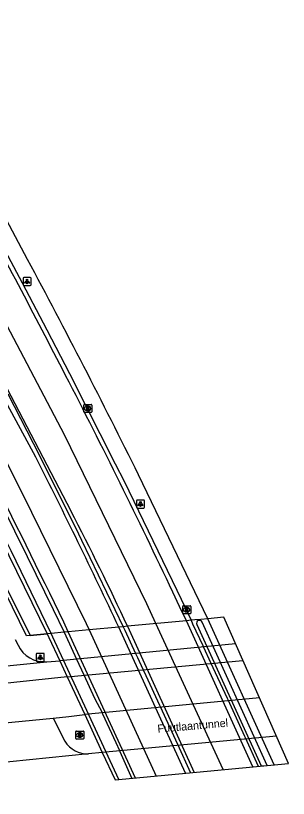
# Model space of a CAD drawing. Extents: x 161477 to 163040, y 383680 to 384868.
# Drawn here: x 163005.7 to 163039.8, y 383912.3 to 384010.1 of the extents above; entities that cross this region are included whole.
import ezdxf

# ---------------------------------------------------------------- set-up
doc = ezdxf.new("R2010")
doc.units = 0
for name, color, linetype in [('IMGEO_Dek', 7, 'Continuous'), ('IMGEO_Hek', 7, 'Continuous'), ('IMGEO_Lichtpunt', 7, 'Continuous'), ('IMGEO_Lijnafwatering', 7, 'Continuous'), ('IMGEO_Muur', 7, 'Continuous'), ('IMGEO_Openbare_ruimte_label', 7, 'Continuous'), ('IMGEO_Pijler', 7, 'Continuous'), ('IMGEO_Rijbaan_lokaal_gesloten', 7, 'Continuous'), ('IMGEO_Rijbaan_lokaal_open', 7, 'Continuous'), ('IMGEO_Rijbaan_regionaal_gesloten', 7, 'Continuous'), ('IMGEO_Rioolput', 7, 'Continuous'), ('IMGEO_Voetpad_open', 7, 'Continuous')]:
    doc.layers.add(name, color=color, linetype=linetype)

msp = doc.modelspace()

# ---------------------------------------------------------------- linework, layer by layer
at = {"layer": 'IMGEO_Dek'}
msp.add_lwpolyline([(163018.11, 383914.62), (163039.789, 383916.699), (163031.71, 383934.943), (163029.704, 383934.755), (163028.847, 383934.674), (163028.079, 383934.602), (163027.613, 383934.559), (163027.03, 383934.506), (163019.669, 383933.814), (163019.109, 383933.758), (163018.582, 383933.705), (163014.86, 383933.364), (163012.266, 383933.117), (163011.737, 383933.069), (163010.101, 383932.92), (163009.624, 383932.875), (163009.844, 383932.401), (163011.185, 383929.517), (163012.112, 383927.523), (163014.314, 383922.787), (163016.51, 383918.062), (163018.11, 383914.62)], close=True, dxfattribs=at)
at = {"layer": 'IMGEO_Hek'}
for points in [[(163027.613, 383934.559), (163027.03, 383934.506)], [(163028.079, 383934.602), (163027.613, 383934.559)], [(163028.847, 383934.674), (163028.079, 383934.602)], [(163029.704, 383934.755), (163028.847, 383934.674)], [(163031.71, 383934.943), (163029.704, 383934.755)], [(163018.582, 383933.705), (163014.86, 383933.364)], [(163019.109, 383933.758), (163018.582, 383933.705)], [(163019.669, 383933.814), (163019.109, 383933.758)], [(163027.03, 383934.506), (163019.669, 383933.814)], [(163009.624, 383932.875), (163007.474, 383932.674)], [(163010.101, 383932.92), (163009.624, 383932.875)], [(163011.737, 383933.069), (163010.101, 383932.92)], [(163012.266, 383933.117), (163011.737, 383933.069)], [(163014.86, 383933.364), (163012.266, 383933.117)]]:
    msp.add_lwpolyline(points, dxfattribs=at)
at = {"layer": 'IMGEO_Lichtpunt'}
for p, q in [((163006.604, 383977.272), (163006.604, 383976.465)), ((163006.604, 383977.272), (163006.604, 383976.465)), ((163007.506, 383977.367), (163006.698, 383977.367)), ((163007.506, 383977.367), (163006.698, 383977.367)), ((163007.6, 383976.465), (163007.6, 383977.272)), ((163007.6, 383976.465), (163007.6, 383977.272)), ((163006.698, 383976.371), (163007.506, 383976.371)), ((163006.698, 383976.371), (163007.506, 383976.371)), ((163020.789, 383949.488), (163020.789, 383948.681)), ((163020.789, 383949.488), (163020.789, 383948.681)), ((163021.691, 383949.583), (163020.883, 383949.583)), ((163021.691, 383949.583), (163020.883, 383949.583)), ((163021.785, 383948.681), (163021.785, 383949.488)), ((163021.785, 383948.681), (163021.785, 383949.488)), ((163020.883, 383948.587), (163021.691, 383948.587)), ((163020.883, 383948.587), (163021.691, 383948.587)), ((163008.261, 383930.336), (163008.261, 383929.529)), ((163008.261, 383930.336), (163008.261, 383929.529)), ((163009.163, 383930.431), (163008.355, 383930.431)), ((163009.163, 383930.431), (163008.355, 383930.431)), ((163009.257, 383929.529), (163009.257, 383930.336)), ((163009.257, 383929.529), (163009.257, 383930.336)), ((163008.355, 383929.435), (163009.163, 383929.435)), ((163008.355, 383929.435), (163009.163, 383929.435))]:
    msp.add_line(p, q, dxfattribs=at)
for points in [[(163006.978, 383976.936), (163007.017, 383976.908), (163006.829, 383976.646), (163006.791, 383976.673), (163006.978, 383976.936)], [(163007.08, 383976.888), (163007.127, 383976.888), (163007.127, 383976.566), (163007.08, 383976.566), (163007.08, 383976.888)], [(163007.19, 383976.908), (163007.228, 383976.935), (163007.415, 383976.673), (163007.376, 383976.645), (163007.19, 383976.908)], [(163021.163, 383949.152), (163021.202, 383949.124), (163021.014, 383948.862), (163020.976, 383948.889), (163021.163, 383949.152)], [(163021.265, 383949.104), (163021.312, 383949.104), (163021.312, 383948.782), (163021.265, 383948.782), (163021.265, 383949.104)], [(163021.375, 383949.124), (163021.413, 383949.151), (163021.6, 383948.889), (163021.561, 383948.861), (163021.375, 383949.124)], [(163008.635, 383930), (163008.674, 383929.972), (163008.486, 383929.71), (163008.448, 383929.737), (163008.635, 383930)], [(163008.737, 383929.952), (163008.784, 383929.952), (163008.784, 383929.63), (163008.737, 383929.63), (163008.737, 383929.952)], [(163008.847, 383929.972), (163008.885, 383929.999), (163009.072, 383929.737), (163009.033, 383929.709), (163008.847, 383929.972)]]:
    msp.add_lwpolyline(points, dxfattribs=at)
for centre in [(163007.103, 383977.07), (163021.288, 383949.286), (163008.76, 383930.134)]:
    msp.add_circle(centre, 0.0994, dxfattribs=at)
for centre, start, end in [((163006.698, 383977.272), 90, 180), ((163006.698, 383977.272), 90, 180), ((163007.506, 383977.272), 0, 90), ((163007.506, 383977.272), 0, 90), ((163006.698, 383976.465), 180, 270), ((163006.698, 383976.465), 180, 270), ((163007.506, 383976.465), 270, 0), ((163007.506, 383976.465), 270, 360), ((163020.883, 383949.488), 90, 180), ((163020.883, 383949.488), 90, 180), ((163021.691, 383949.488), 0, 90), ((163021.691, 383949.488), 0, 90), ((163020.883, 383948.681), 180, 270), ((163020.883, 383948.681), 180, 270), ((163021.691, 383948.681), 270, 0), ((163021.691, 383948.681), 270, 360), ((163008.355, 383930.336), 90, 180), ((163008.355, 383930.336), 90, 180), ((163009.163, 383930.336), 0, 90), ((163009.163, 383930.336), 0, 90), ((163008.355, 383929.529), 180, 270), ((163008.355, 383929.529), 180, 270), ((163009.163, 383929.529), 270, 0), ((163009.163, 383929.529), 270, 360)]:
    msp.add_arc(centre, 0.0946, start, end, dxfattribs=at)
at = {"layer": 'IMGEO_Lijnafwatering'}
for points in [[(163000.74, 383987.441), (163006.51, 383976.702), (163009.575, 383970.841)], [(163009.575, 383970.841), (163012.418, 383965.405), (163018.142, 383954.102)], [(163004.72, 383962.827), (163008.665, 383955.144), (163013.533, 383945.347)], [(163018.142, 383954.102), (163019.248, 383951.919), (163025.836, 383938.312), (163026.366, 383937.192)], [(163002.21, 383952.361), (163002.353, 383952.081), (163007.133, 383942.515), (163010.358, 383935.899)], [(163013.533, 383945.347), (163013.921, 383944.565), (163019.109, 383933.758), (163019.317, 383933.315), (163020.674, 383930.418), (163020.917, 383929.9), (163021.587, 383928.46), (163021.952, 383927.675)], [(163026.366, 383937.192), (163027.613, 383934.559), (163027.812, 383934.135), (163029.094, 383931.403), (163029.176, 383931.225), (163030.07, 383929.299), (163032.144, 383924.83), (163032.224, 383924.655), (163034.306, 383920.089)], [(163010.358, 383935.899), (163011.737, 383933.069), (163011.953, 383932.604), (163013.292, 383929.717), (163014.214, 383927.732), (163015.553, 383924.846), (163016.484, 383923.029), (163016.553, 383922.894), (163018.209, 383919.294)], [(163021.952, 383927.675), (163023.679, 383923.965), (163023.75, 383923.809), (163025.909, 383919.08), (163027.532, 383915.524)], [(163034.306, 383920.089), (163034.384, 383919.917), (163035.996, 383916.335)], [(163018.209, 383919.294), (163018.665, 383918.304), (163018.729, 383918.164), (163020.209, 383914.821)]]:
    msp.add_lwpolyline(points, dxfattribs=at)
at = {"layer": 'IMGEO_Muur'}
for points in [[(162978.69, 383992.829), (162993.93, 383964.291), (163000, 383952.437), (163009.624, 383932.875)], [(163018.582, 383914.665), (163010.321, 383932.447), (163010.101, 383932.92), (163005.136, 383943.228), (163000, 383953.404), (162995.784, 383961.758), (162979.12, 383992.791), (162978.93, 383993.152)], [(162970.553, 383986.688), (162974.611, 383985.091), (162976.754, 383983.859), (162978.798, 383982.468), (162979.471, 383981.945), (162980.127, 383981.399), (162980.766, 383980.83), (162981.386, 383980.24), (162981.986, 383979.63), (162982.565, 383979.001), (162983.123, 383978.353), (162983.658, 383977.687), (162984.17, 383977.006), (162985.857, 383974.564), (162987.236, 383972.299), (162987.637, 383971.566), (162993.091, 383961.6), (162993.304, 383961.057), (163007.474, 383932.674)], [(163007.474, 383932.674), (163007.041, 383932.634), (163000, 383946.935), (162992.652, 383961.36), (162987.103, 383971.499)], [(163009.624, 383932.875), (163009.844, 383932.401), (163011.185, 383929.517)], [(163011.185, 383929.517), (163012.112, 383927.523)], [(163012.112, 383927.523), (163014.314, 383922.787)], [(163014.314, 383922.787), (163016.51, 383918.062)], [(163016.51, 383918.062), (163018.11, 383914.62), (163018.11, 383914.62)]]:
    msp.add_lwpolyline(points, dxfattribs=at)
at = {"layer": 'IMGEO_Pijler'}
for points in [[(163028.335, 383934.04), (163036.39, 383916.373), (163037.157, 383916.447)], [(163037.157, 383916.447), (163028.998, 383934.343)]]:
    msp.add_lwpolyline(points, dxfattribs=at)
msp.add_arc((163028.667, 383934.191), 0.364, 24.59559, 204.5265, dxfattribs=at)
at = {"layer": 'IMGEO_Rijbaan_lokaal_gesloten'}
for points in [[(162969.101, 384020.75), (162970.812, 384017.57), (162971.665, 384015.986), (162976.263, 384007.445), (162977.122, 384005.849), (162978.406, 384003.464), (162979.322, 384001.762), (162981.745, 383997.261), (162982.596, 383995.681), (162984.206, 383992.691), (162984.318, 383992.482), (162984.392, 383992.345), (162984.639, 383991.887), (162996.197, 383970.416), (163002.181, 383958.928), (163007.673, 383948.071), (163014.48, 383934.165), (163014.86, 383933.364), (163023.259, 383915.114)], [(163008.219, 383954.917), (163000.811, 383968.462), (162990.792, 383987.641), (162988.703, 383991.518), (162988.373, 383992.13), (162973.137, 384020.416)], [(163026.94, 383915.467), (163018.582, 383933.705)], [(163020.658, 383914.864), (163012.266, 383933.117)], [(163033.188, 383931.606), (163011.185, 383929.517)], [(162990.839, 383927.514), (163000, 383928.408), (163009.563, 383929.363)], [(163009.563, 383929.363), (163011.185, 383929.517)], [(163012.112, 383927.523), (163034.096, 383929.556)], [(163012.112, 383927.523), (162988.958, 383925.039), (162953.443, 383921.822), (162934.308, 383920.138), (162929.562, 383919.678), (162925.622, 383918.989), (162920.417, 383917.611), (162904.19, 383912.94), (162902.277, 383912.327), (162901.643, 383913.912)], [(163036.171, 383924.871), (163014.314, 383922.787)], [(162999.277, 383921.271), (163000, 383921.34), (163010.368, 383922.334)], [(163010.368, 383922.334), (163012.341, 383922.562), (163014.314, 383922.787)], [(163038.284, 383920.099), (163016.51, 383918.062)], [(163016.51, 383918.062), (163014.792, 383917.873)], [(163014.792, 383917.873), (163000, 383916.404), (162990.351, 383915.445)]]:
    msp.add_lwpolyline(points, dxfattribs=at)
for centre, radius, start, end in [((162227.112, 383560.174), 875.186, 25.264757, 26.810353), ((162074.478, 383482.408), 1040.474, 25.669323, 26.847676)]:
    msp.add_arc(centre, radius, start, end, dxfattribs=at)
at = {"layer": 'IMGEO_Rijbaan_lokaal_open'}
for points in [[(163005.623, 383932.185), (163005.976, 383931.473)], [(163010.368, 383922.334), (163011.838, 383919.454)]]:
    msp.add_lwpolyline(points, dxfattribs=at)
for centre, radius, start, end in [((163009.3, 383933.021), 3.667, 204.96342, 274.10549), ((163014.697, 383921.246), 3.375, 212.08227, 271.60577)]:
    msp.add_arc(centre, radius, start, end, dxfattribs=at)
at = {"layer": 'IMGEO_Rijbaan_regionaal_gesloten'}
for points in [[(162974.291, 384020.321), (162976.48, 384016.26), (162981.768, 384006.451), (162984.153, 384002.027), (162987.246, 383996.29), (162989.43, 383992.238), (162989.576, 383991.968), (162989.923, 383991.324), (162993.033, 383985.555), (163012.585, 383948.235)], [(163031.625, 383915.916), (163023.228, 383934.149), (163022.079, 383936.622), (163011.779, 383957.731), (162993.992, 383991.453), (162993.782, 383991.853), (162992.218, 383994.831), (162980.413, 384016.695), (162978.65, 384019.96)], [(163007.166, 383979.632), (163001.463, 383990.325), (163001.208, 383990.779), (163001.098, 383990.974), (163000.963, 383991.225), (163000, 383993.018), (162999.364, 383994.201), (162998.515, 383995.782), (162996.23, 384000.034), (162995.307, 384001.753), (162993.412, 384005.28), (162992.582, 384006.825), (162988.483, 384014.453), (162987.632, 384016.037), (162985.844, 384019.364)], [(163038.033, 383916.531), (163029.704, 383934.755), (163021.034, 383952.746)], [(163035.343, 383916.273), (163027.03, 383934.506), (163026.186, 383936.292), (163025.339, 383938.077)], [(163019.669, 383933.814), (163028.007, 383915.569)]]:
    msp.add_lwpolyline(points, dxfattribs=at)
for centre, radius, start, end in [((161940.338, 383411.969), 1205.952, 27.304003, 28.51485), ((162240.934, 383567.384), 870.091, 26.288923, 28.281121), ((162261.529, 383576.642), 845.01, 25.32354, 27.372364), ((162681.222, 383776.51), 373.217, 24.92818, 27.39495)]:
    msp.add_arc(centre, radius, start, end, dxfattribs=at)
at = {"layer": 'IMGEO_Rioolput'}
for p, q in [((163014.195, 383960.596), (163014.195, 383961.448)), ((163014.27, 383961.522), (163015.122, 383961.522)), ((163014.683, 383961.302), (163014.708, 383961.302)), ((163015.196, 383961.448), (163015.196, 383960.596)), ((163015.122, 383960.522), (163014.27, 383960.522)), ((163014.706, 383960.742), (163014.681, 383960.742)), ((163026.569, 383935.454), (163026.569, 383936.306)), ((163026.644, 383936.38), (163027.496, 383936.38)), ((163027.08, 383935.6), (163027.055, 383935.6)), ((163027.057, 383936.16), (163027.082, 383936.16)), ((163027.57, 383936.306), (163027.57, 383935.454)), ((163027.496, 383935.38), (163026.644, 383935.38)), ((163013.2, 383919.809), (163013.2, 383920.661)), ((163013.275, 383920.735), (163014.127, 383920.735)), ((163013.711, 383919.955), (163013.686, 383919.955)), ((163013.688, 383920.515), (163013.713, 383920.515)), ((163014.201, 383920.661), (163014.201, 383919.809)), ((163014.127, 383919.735), (163013.275, 383919.735))]:
    msp.add_line(p, q, dxfattribs=at)
for points in [[(163014.195, 383960.596), (163014.195, 383961.448)], [(163014.27, 383961.522), (163015.122, 383961.522)], [(163014.784, 383961.22), (163014.532, 383961.222), (163014.532, 383960.822)], [(163014.532, 383960.822), (163014.656, 383960.822), (163014.656, 383960.984), (163014.667, 383960.984)], [(163014.71, 383961.141), (163014.656, 383961.141), (163014.656, 383961.06)], [(163014.656, 383961.06), (163014.708, 383961.06)], [(163014.714, 383960.955), (163014.785, 383960.822), (163014.925, 383960.822), (163014.86, 383960.948)], [(163015.196, 383961.448), (163015.196, 383960.596)], [(163015.122, 383960.522), (163014.27, 383960.522)], [(163026.569, 383935.454), (163026.569, 383936.306)], [(163026.644, 383936.38), (163027.496, 383936.38)], [(163027.158, 383936.078), (163026.906, 383936.08), (163026.906, 383935.68)], [(163026.906, 383935.68), (163027.03, 383935.68), (163027.03, 383935.842), (163027.041, 383935.842)], [(163027.084, 383935.999), (163027.03, 383935.999), (163027.03, 383935.918)], [(163027.03, 383935.918), (163027.082, 383935.918)], [(163027.088, 383935.813), (163027.159, 383935.68), (163027.299, 383935.68), (163027.234, 383935.806)], [(163027.57, 383936.306), (163027.57, 383935.454)], [(163027.496, 383935.38), (163026.644, 383935.38)], [(163013.2, 383919.809), (163013.2, 383920.661)], [(163013.275, 383920.735), (163014.127, 383920.735)], [(163013.789, 383920.433), (163013.537, 383920.435), (163013.537, 383920.035)], [(163013.537, 383920.035), (163013.661, 383920.035), (163013.661, 383920.197), (163013.672, 383920.197)], [(163013.715, 383920.354), (163013.661, 383920.354), (163013.661, 383920.273)], [(163013.661, 383920.273), (163013.713, 383920.273)], [(163013.719, 383920.168), (163013.79, 383920.035), (163013.93, 383920.035), (163013.865, 383920.161)], [(163014.201, 383920.661), (163014.201, 383919.809)], [(163014.127, 383919.735), (163013.275, 383919.735)]]:
    msp.add_lwpolyline(points, dxfattribs=at)
for centre, radius, start, end in [((163014.272, 383961.446), 0.0765, 91.55205, 178.44795), ((163014.272, 383961.446), 0.0765, 91.55205, 178.44795), ((163014.666, 383960.931), 0.0533, 26.02933, 88.69889), ((163014.692, 383961.249), 0.19, 274.7715, 282.96867), ((163014.716, 383961.045), 0.0964, 77.00612, 93.18647), ((163014.73, 383961.102), 0.0378, 276.66336, 79.67722), ((163014.783, 383961.11), 0.109, 350.36119, 89.41601), ((163014.781, 383961.11), 0.112, 277.58423, 350.98172), ((163014.765, 383960.895), 0.108, 29.51342, 73.79051), ((163015.12, 383961.446), 0.0765, 1.55205, 88.44795), ((163015.12, 383961.446), 0.0765, 1.55205, 88.44795), ((163014.272, 383960.598), 0.0765, 181.55205, 268.44795), ((163014.272, 383960.598), 0.0765, 181.55205, 268.44795), ((163015.12, 383960.598), 0.0765, 271.55205, 358.44795), ((163015.12, 383960.598), 0.0765, 271.55205, 358.44795), ((163026.646, 383936.304), 0.0765, 91.55205, 178.44795), ((163026.646, 383936.304), 0.0765, 91.55205, 178.44795), ((163027.04, 383935.789), 0.0533, 26.02933, 88.69889), ((163027.066, 383936.107), 0.19, 274.7715, 282.96867), ((163027.09, 383935.903), 0.0964, 77.00612, 93.18647), ((163027.104, 383935.96), 0.0378, 276.66336, 79.67722), ((163027.157, 383935.968), 0.109, 350.36119, 89.41601), ((163027.155, 383935.968), 0.112, 277.58423, 350.98172), ((163027.139, 383935.753), 0.108, 29.51342, 73.79051), ((163027.494, 383936.304), 0.0765, 1.55205, 88.44795), ((163027.494, 383936.304), 0.0765, 1.55205, 88.44795), ((163026.646, 383935.456), 0.0765, 181.55205, 268.44795), ((163026.646, 383935.456), 0.0765, 181.55205, 268.44795), ((163027.494, 383935.456), 0.0765, 271.55205, 358.44795), ((163027.494, 383935.456), 0.0765, 271.55205, 358.44795), ((163013.277, 383920.659), 0.0765, 91.55205, 178.44795), ((163013.277, 383920.659), 0.0765, 91.55205, 178.44795), ((163013.671, 383920.144), 0.0533, 26.02933, 88.69889), ((163013.697, 383920.462), 0.19, 274.7715, 282.96867), ((163013.721, 383920.258), 0.0964, 77.00612, 93.18647), ((163013.735, 383920.315), 0.0378, 276.66336, 79.67722), ((163013.788, 383920.323), 0.109, 350.36119, 89.41601), ((163013.786, 383920.323), 0.112, 277.58423, 350.98172), ((163013.77, 383920.108), 0.108, 29.51342, 73.79051), ((163014.125, 383920.659), 0.0765, 1.55205, 88.44795), ((163014.125, 383920.659), 0.0765, 1.55205, 88.44795), ((163013.277, 383919.811), 0.0765, 181.55205, 268.44795), ((163013.277, 383919.811), 0.0765, 181.55205, 268.44795), ((163014.125, 383919.811), 0.0765, 271.55205, 358.44795), ((163014.125, 383919.811), 0.0765, 271.55205, 358.44795)]:
    msp.add_arc(centre, radius, start, end, dxfattribs=at)
for centre, major_axis, ratio, start_param, end_param in [((163014.682, 383961.022), (-0.387, 0.002), 0.722429, 4.712389, 7.853982), ((163014.707, 383961.022), (-0.39, 0.002), 0.717154, 1.570796, 4.712389), ((163027.056, 383935.88), (-0.387, 0.002), 0.722429, 4.712389, 7.853982), ((163027.081, 383935.88), (-0.39, 0.002), 0.717154, 1.570796, 4.712389), ((163013.687, 383920.235), (-0.387, 0.002), 0.722429, 4.712389, 7.853982), ((163013.712, 383920.235), (-0.39, 0.002), 0.717154, 1.570796, 4.712389)]:
    msp.add_ellipse(centre, major_axis=major_axis, ratio=ratio, start_param=start_param, end_param=end_param, dxfattribs=at)
at = {"layer": 'IMGEO_Voetpad_open'}
msp.add_lwpolyline([(163007.474, 383932.674), (163009.624, 383932.875)], dxfattribs=at)

# ---------------------------------------------------------------- texts
at = {"layer": 'IMGEO_Openbare_ruimte_label'}
msp.add_text('Fuutlaantunnel', height=1, rotation=4.93499, dxfattribs=at).set_placement((163023.458, 383920.521))

doc.saveas('drawing.dxf')
